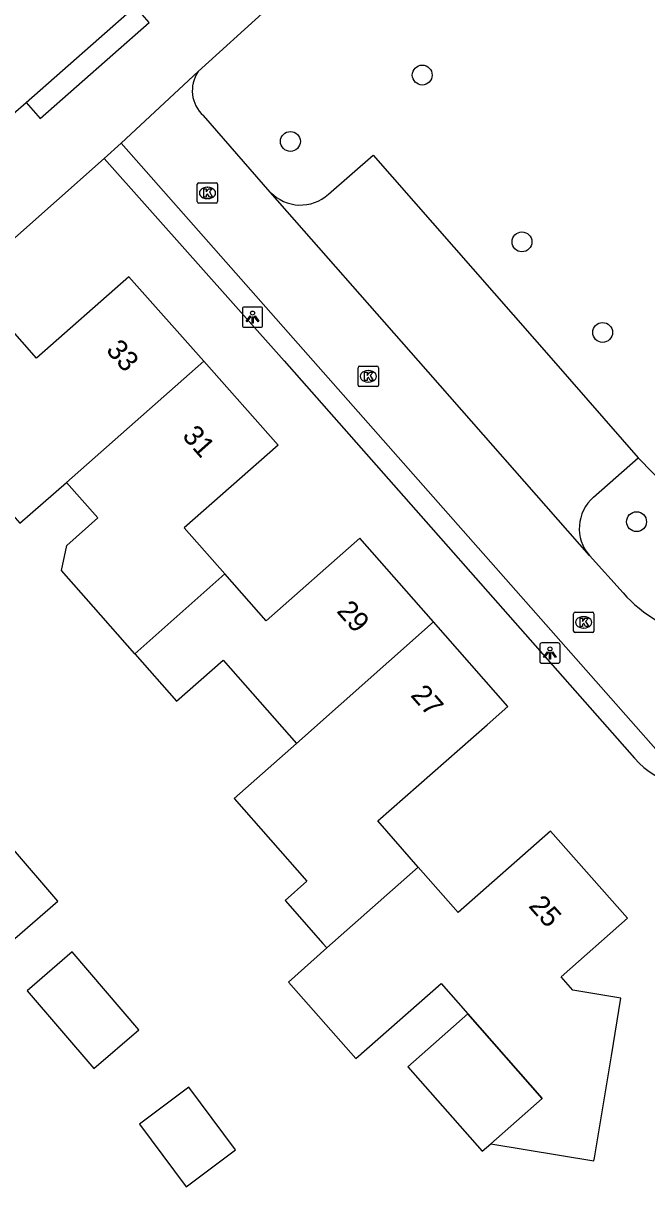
# Model space of a CAD drawing. Extents: x 157321 to 158827, y 386650 to 388532.
# Drawn here: x 157568.4 to 157599.1, y 387709.4 to 387766.6 of the extents above; entities that cross this region are included whole.
import ezdxf

# ---------------------------------------------------------------- set-up
doc = ezdxf.new("R2010")
doc.units = 0
for name, color, linetype in [('IMGEO_Boom', 7, 'Continuous'), ('IMGEO_Groenvoorziening', 7, 'Continuous'), ('IMGEO_Kolk', 7, 'Continuous'), ('IMGEO_Lichtpunt', 7, 'Continuous'), ('IMGEO_Muur', 7, 'Continuous'), ('IMGEO_Pand', 7, 'Continuous'), ('IMGEO_Pand_nummerreeks', 7, 'Continuous'), ('IMGEO_Pand_overbouw', 7, 'Continuous'), ('IMGEO_Parkeervlak_open', 7, 'Continuous'), ('IMGEO_Rijbaan_lokaal_open', 7, 'Continuous'), ('IMGEO_Voetpad_open', 7, 'Continuous')]:
    doc.layers.add(name, color=color, linetype=linetype)

msp = doc.modelspace()

# ---------------------------------------------------------------- linework, layer by layer
at = {"layer": 'IMGEO_Boom'}
for centre in [(157588.074, 387764.061), (157581.585, 387760.797), (157592.981, 387755.858), (157596.95, 387751.403), (157598.62, 387742.095)]:
    msp.add_circle(centre, 0.489, dxfattribs=at)
at = {"layer": 'IMGEO_Groenvoorziening'}
msp.add_lwpolyline([(157598.701, 387745.239), (157600.862, 387743.016), (157603.199, 387741.542), (157605.697, 387742.107), (157609.011, 387743.814)], dxfattribs=at)
at = {"layer": 'IMGEO_Kolk'}
for p, q in [((157577.004, 387757.837), (157577.004, 387758.689)), ((157577.079, 387758.763), (157577.931, 387758.763)), ((157577.492, 387758.543), (157577.517, 387758.543)), ((157578.005, 387758.689), (157578.005, 387757.837)), ((157577.931, 387757.763), (157577.079, 387757.763)), ((157577.515, 387757.983), (157577.49, 387757.983)), ((157584.918, 387748.817), (157584.918, 387749.669)), ((157584.993, 387749.743), (157585.845, 387749.743)), ((157585.919, 387749.669), (157585.919, 387748.817)), ((157585.406, 387749.523), (157585.431, 387749.523)), ((157585.845, 387748.743), (157584.993, 387748.743)), ((157585.429, 387748.963), (157585.404, 387748.963)), ((157595.52, 387736.717), (157595.52, 387737.569)), ((157595.595, 387737.643), (157596.447, 387737.643)), ((157596.008, 387737.423), (157596.033, 387737.423)), ((157596.521, 387737.569), (157596.521, 387736.717)), ((157596.447, 387736.643), (157595.595, 387736.643)), ((157596.031, 387736.863), (157596.006, 387736.863))]:
    msp.add_line(p, q, dxfattribs=at)
for points in [[(157577.004, 387757.837), (157577.004, 387758.689)], [(157577.079, 387758.763), (157577.931, 387758.763)], [(157577.325, 387758.463), (157577.448, 387758.463), (157577.448, 387758.312), (157577.578, 387758.463), (157577.742, 387758.463), (157577.596, 387758.312), (157577.749, 387758.063), (157577.597, 387758.063), (157577.512, 387758.227), (157577.448, 387758.16), (157577.448, 387758.063), (157577.325, 387758.063), (157577.325, 387758.463)], [(157578.005, 387758.689), (157578.005, 387757.837)], [(157577.931, 387757.763), (157577.079, 387757.763)], [(157584.918, 387748.817), (157584.918, 387749.669)], [(157584.993, 387749.743), (157585.845, 387749.743)], [(157585.919, 387749.669), (157585.919, 387748.817)], [(157585.239, 387749.443), (157585.362, 387749.443), (157585.362, 387749.292), (157585.492, 387749.443), (157585.656, 387749.443), (157585.51, 387749.292), (157585.663, 387749.043), (157585.511, 387749.043), (157585.426, 387749.207), (157585.362, 387749.14), (157585.362, 387749.043), (157585.239, 387749.043), (157585.239, 387749.443)], [(157585.845, 387748.743), (157584.993, 387748.743)], [(157595.52, 387736.717), (157595.52, 387737.569)], [(157595.595, 387737.643), (157596.447, 387737.643)], [(157595.841, 387737.343), (157595.964, 387737.343), (157595.964, 387737.192), (157596.094, 387737.343), (157596.258, 387737.343), (157596.112, 387737.192), (157596.265, 387736.943), (157596.113, 387736.943), (157596.028, 387737.107), (157595.964, 387737.04), (157595.964, 387736.943), (157595.841, 387736.943), (157595.841, 387737.343)], [(157596.521, 387737.569), (157596.521, 387736.717)], [(157596.447, 387736.643), (157595.595, 387736.643)]]:
    msp.add_lwpolyline(points, dxfattribs=at)
for centre, start, end in [((157577.081, 387758.687), 91.552, 178.448), ((157577.081, 387758.687), 91.552, 178.448), ((157577.929, 387758.687), 1.552, 88.448), ((157577.929, 387758.687), 1.552, 88.448), ((157577.081, 387757.839), 181.552, 268.448), ((157577.081, 387757.839), 181.552, 268.448), ((157577.929, 387757.839), 271.552, 358.448), ((157577.929, 387757.839), 271.552, 358.448), ((157584.995, 387749.667), 91.552, 178.448), ((157584.995, 387749.667), 91.552, 178.448), ((157585.843, 387749.667), 1.552, 88.448), ((157585.843, 387749.667), 1.552, 88.448), ((157584.995, 387748.819), 181.552, 268.448), ((157584.995, 387748.819), 181.552, 268.448), ((157585.843, 387748.819), 271.552, 358.448), ((157585.843, 387748.819), 271.552, 358.448), ((157595.597, 387737.567), 91.552, 178.448), ((157595.597, 387737.567), 91.552, 178.448), ((157596.445, 387737.567), 1.552, 88.448), ((157596.445, 387737.567), 1.552, 88.448), ((157595.597, 387736.719), 181.552, 268.448), ((157595.597, 387736.719), 181.552, 268.448), ((157596.445, 387736.719), 271.552, 358.448), ((157596.445, 387736.719), 271.552, 358.448)]:
    msp.add_arc(centre, 0.0765, start, end, dxfattribs=at)
for centre, major_axis, ratio, start_param, end_param in [((157577.491, 387758.263), (-0.387, 0.002), 0.722429, 4.712389, 7.853982), ((157577.516, 387758.263), (-0.39, 0.002), 0.717154, 1.570796, 4.712389), ((157585.405, 387749.243), (-0.387, 0.002), 0.722429, 4.712389, 7.853982), ((157585.43, 387749.243), (-0.39, 0.002), 0.717154, 1.570796, 4.712389), ((157596.007, 387737.143), (-0.387, 0.002), 0.722429, 4.712389, 7.853982), ((157596.032, 387737.143), (-0.39, 0.002), 0.717154, 1.570796, 4.712389)]:
    msp.add_ellipse(centre, major_axis=major_axis, ratio=ratio, start_param=start_param, end_param=end_param, dxfattribs=at)
at = {"layer": 'IMGEO_Lichtpunt'}
for p, q in [((157579.223, 387752.558), (157579.223, 387751.751)), ((157579.223, 387752.558), (157579.223, 387751.751)), ((157580.125, 387752.653), (157579.317, 387752.653)), ((157580.125, 387752.653), (157579.317, 387752.653)), ((157580.219, 387751.751), (157580.219, 387752.558)), ((157580.219, 387751.751), (157580.219, 387752.558)), ((157579.317, 387751.657), (157580.125, 387751.657)), ((157579.317, 387751.657), (157580.125, 387751.657)), ((157593.858, 387736.037), (157593.858, 387735.23)), ((157593.858, 387736.037), (157593.858, 387735.23)), ((157594.76, 387736.132), (157593.952, 387736.132)), ((157594.76, 387736.132), (157593.952, 387736.132)), ((157594.854, 387735.23), (157594.854, 387736.037)), ((157594.854, 387735.23), (157594.854, 387736.037)), ((157593.952, 387735.136), (157594.76, 387735.136)), ((157593.952, 387735.136), (157594.76, 387735.136))]:
    msp.add_line(p, q, dxfattribs=at)
for points in [[(157579.597, 387752.222), (157579.636, 387752.194), (157579.448, 387751.932), (157579.41, 387751.959), (157579.597, 387752.222)], [(157579.699, 387752.174), (157579.746, 387752.174), (157579.746, 387751.852), (157579.699, 387751.852), (157579.699, 387752.174)], [(157579.809, 387752.194), (157579.847, 387752.221), (157580.034, 387751.959), (157579.995, 387751.931), (157579.809, 387752.194)], [(157594.232, 387735.701), (157594.271, 387735.673), (157594.083, 387735.411), (157594.045, 387735.438), (157594.232, 387735.701)], [(157594.334, 387735.653), (157594.381, 387735.653), (157594.381, 387735.331), (157594.334, 387735.331), (157594.334, 387735.653)], [(157594.444, 387735.673), (157594.482, 387735.7), (157594.669, 387735.438), (157594.63, 387735.41), (157594.444, 387735.673)]]:
    msp.add_lwpolyline(points, dxfattribs=at)
for centre in [(157579.722, 387752.356), (157594.357, 387735.835)]:
    msp.add_circle(centre, 0.0994, dxfattribs=at)
for centre, start, end in [((157579.317, 387752.558), 90, 180), ((157579.317, 387752.558), 90, 180), ((157580.125, 387752.558), 0, 90), ((157580.125, 387752.558), 0, 90), ((157579.317, 387751.751), 180, 270), ((157579.317, 387751.751), 180, 270), ((157580.125, 387751.751), 270, 0), ((157580.125, 387751.751), 270, 360), ((157593.952, 387736.037), 90, 180), ((157593.952, 387736.037), 90, 180), ((157594.76, 387736.037), 0, 90), ((157594.76, 387736.037), 0, 90), ((157593.952, 387735.23), 180, 270), ((157593.952, 387735.23), 180, 270), ((157594.76, 387735.23), 270, 0), ((157594.76, 387735.23), 270, 360)]:
    msp.add_arc(centre, 0.0946, start, end, dxfattribs=at)
at = {"layer": 'IMGEO_Muur'}
msp.add_lwpolyline([(157551.146, 387741.084), (157572.416, 387759.957)], dxfattribs=at)
at = {"layer": 'IMGEO_Pand'}
for points in [[(157577.32, 387749.986), (157573.626, 387754.142), (157569.088, 387750.14), (157567.078, 387752.422), (157564.332, 387750), (157562.592, 387748.466), (157564.689, 387746.087), (157568.278, 387742.019), (157570.559, 387744.029)], [(157570.559, 387744.029), (157577.32, 387749.986)], [(157577.32, 387749.986), (157580.988, 387745.861), (157576.365, 387741.79), (157578.362, 387739.522)], [(157573.932, 387735.595), (157571.894, 387737.905), (157570.313, 387739.697), (157570.576, 387740.927), (157572.105, 387742.276), (157570.559, 387744.029)], [(157588.631, 387737.173), (157585.009, 387741.291), (157580.387, 387737.221), (157578.362, 387739.522)], [(157578.362, 387739.522), (157573.932, 387735.595)], [(157588.631, 387737.173), (157581.884, 387731.19)], [(157587.88, 387725.11), (157585.886, 387727.376), (157591.262, 387732.106), (157592.291, 387733.011), (157588.631, 387737.173)], [(157573.932, 387735.595), (157575.983, 387733.269), (157578.271, 387735.287), (157581.884, 387731.19)], [(157581.884, 387731.19), (157578.82, 387728.473), (157582.392, 387724.411), (157581.321, 387723.466), (157583.184, 387721.354), (157583.383, 387721.128)], [(157583.383, 387721.128), (157581.488, 387719.45), (157584.81, 387715.684), (157588.997, 387719.376), (157590.31, 387717.887), (157593.979, 387713.726), (157591.448, 387711.494), (157596.525, 387710.655), (157596.551, 387710.81), (157597.379, 387715.82), (157597.849, 387718.659), (157595.485, 387719.05), (157594.904, 387719.709), (157598.169, 387722.587), (157594.379, 387726.869), (157589.843, 387722.879), (157587.88, 387725.11)], [(157565.353, 387723.943), (157567.644, 387721.273), (157570.148, 387723.422), (157567.856, 387726.092), (157565.353, 387723.943)], [(157587.88, 387725.11), (157583.383, 387721.128)], [(157568.624, 387719.026), (157571.908, 387715.201), (157574.132, 387717.109), (157570.848, 387720.935), (157568.624, 387719.026)], [(157574.157, 387712.469), (157576.461, 387709.385), (157578.889, 387711.199), (157576.585, 387714.283), (157574.157, 387712.469)]]:
    msp.add_lwpolyline(points, dxfattribs=at)
at = {"layer": 'IMGEO_Pand_overbouw'}
msp.add_lwpolyline([(157590.31, 387717.887), (157587.357, 387715.283), (157591.02, 387711.13), (157591.448, 387711.494), (157593.979, 387713.726)], close=True, dxfattribs=at)
at = {"layer": 'IMGEO_Parkeervlak_open'}
for points in [[(157583.456, 387758.202), (157585.661, 387760.12), (157594.529, 387750), (157598.701, 387745.239)], [(157596.502, 387743.3), (157598.701, 387745.239)]]:
    msp.add_lwpolyline(points, dxfattribs=at)
for centre, radius, start, end in [((157582.08, 387759.707), 2.039, 223.3503, 312.4431), ((157597.845, 387741.761), 2.043, 131.0946, 220.8277)]:
    msp.add_arc(centre, radius, start, end, dxfattribs=at)
at = {"layer": 'IMGEO_Rijbaan_lokaal_open'}
for points in [[(157568.58, 387762.711), (157573.949, 387767.426)], [(157577.053, 387764.23), (157573.25, 387760.707)], [(157567.941, 387762.148), (157568.58, 387762.711)], [(157580.597, 387758.307), (157577.305, 387762.068)], [(157573.25, 387760.707), (157582.704, 387750), (157599.563, 387730.907)], [(157596.299, 387740.425), (157587.891, 387750), (157580.597, 387758.307)], [(157597.962, 387738.588), (157596.299, 387740.425)]]:
    msp.add_lwpolyline(points, dxfattribs=at)
for centre, radius, start, end in [((157578.391, 387763.29), 1.635, 144.922, 228.3746), ((157603.317, 387743.397), 7.198, 221.9243, 290.0342)]:
    msp.add_arc(centre, radius, start, end, dxfattribs=at)
at = {"layer": 'IMGEO_Voetpad_open'}
for points in [[(157593.698, 387779.343), (157577.053, 387764.23)], [(157568.58, 387762.711), (157569.266, 387761.93), (157574.635, 387766.645), (157573.949, 387767.426)], [(157573.25, 387760.707), (157572.416, 387759.957)], [(157572.416, 387759.957), (157551.146, 387741.084), (157548.792, 387738.997), (157536.727, 387728.304), (157529.707, 387722.081)], [(157572.416, 387759.957), (157581.276, 387750), (157598.519, 387730.468)]]:
    msp.add_lwpolyline(points, dxfattribs=at)
msp.add_arc((157601.24, 387732.707), 3.524, 219.4438, 303.2563, dxfattribs=at)

# ---------------------------------------------------------------- texts
at = {"layer": 'IMGEO_Pand_nummerreeks'}
for s, rotation, p in [('33', 311.6318, (157572.473, 387750.503)), ('31', 311.6378, (157576.222, 387746.284)), ('29', 311.3306, (157583.821, 387737.675)), ('27', 311.333, (157587.462, 387733.536)), ('25', 311.5106, (157593.269, 387723.173))]:
    msp.add_text(s, height=1, rotation=rotation, dxfattribs=at).set_placement(p)

doc.saveas('drawing.dxf')
